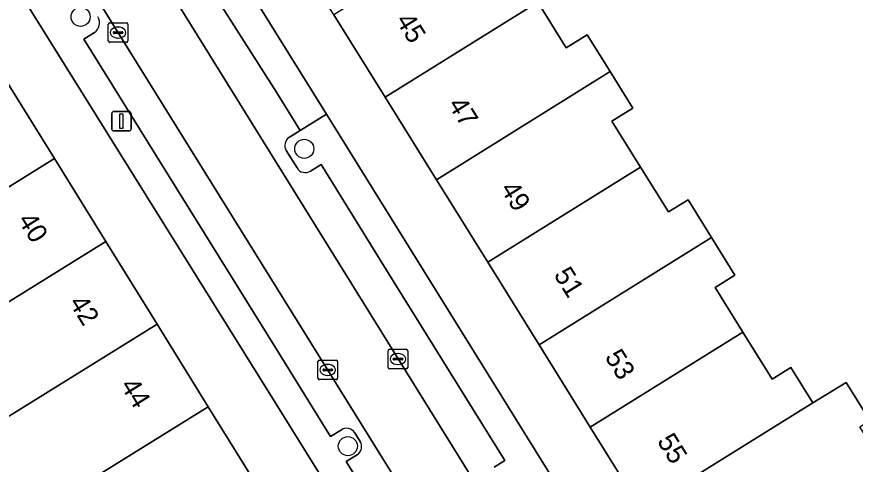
# Model space of a CAD drawing. Extents: x 159279 to 160377, y 384531 to 385888.
# Drawn here: x 159986.71 to 160029.74, y 385040.57 to 385063.52 of the extents above; entities that cross this region are included whole.
import ezdxf

# ---------------------------------------------------------------- set-up
doc = ezdxf.new("R2010")
doc.units = 0
for name, color, linetype in [('IMGEO_Boom', 7, 'Continuous'), ('IMGEO_Erf', 7, 'Continuous'), ('IMGEO_Kolk', 7, 'Continuous'), ('IMGEO_Lichtmast', 7, 'Continuous'), ('IMGEO_Pand', 7, 'Continuous'), ('IMGEO_Pand_nummerreeks', 7, 'Continuous'), ('IMGEO_Parkeervlak_open', 7, 'Continuous'), ('IMGEO_Rijbaan_lokaal_open', 7, 'Continuous'), ('IMGEO_Voetpad_open', 7, 'Continuous')]:
    doc.layers.add(name, color=color, linetype=linetype)

msp = doc.modelspace()

# ---------------------------------------------------------------- linework, layer by layer
at = {"layer": 'IMGEO_Boom'}
for centre in [(159989.988, 385063.521), (160001.466, 385056.75), (160003.702, 385041.498)]:
    msp.add_circle(centre, 0.489, dxfattribs=at)
at = {"layer": 'IMGEO_Erf'}
for points in [[(159986.01, 385060.49), (159988.642, 385056.246), (159991.275, 385052.003), (159993.908, 385047.758), (159996.54, 385043.516), (159999.173, 385039.271), (160000, 385037.938), (160001.805, 385035.028), (160004.438, 385030.783), (160007.07, 385026.541), (160007.416, 385026.755), (160010.206, 385022.258), (160012.455, 385023.657), (160000, 385043.691), (159945.596, 385130.93)], [(159973.943, 385104.639), (160000, 385062.7), (160002.598, 385058.52), (160021.61, 385027.936), (160023.727, 385029.253), (160020.946, 385033.725), (160021.405, 385034.01), (160018.773, 385038.242), (160016.142, 385042.473), (160013.511, 385046.704), (160010.879, 385050.936), (160008.248, 385055.168), (160005.616, 385059.399), (160002.985, 385063.631), (160000.353, 385067.862), (160000, 385068.43), (159997.721, 385072.094), (159995.09, 385076.325), (159992.459, 385080.556), (159989.827, 385084.788), (159987.196, 385089.019), (159984.565, 385093.25), (159981.933, 385097.482), (159979.298, 385101.719)], [(160013.451, 385064.271), (160014.905, 385061.934), (160015.982, 385062.604), (160017.16, 385060.71), (160018.325, 385058.837), (160017.251, 385058.169), (160018.718, 385055.811), (160020.149, 385053.51), (160021.158, 385054.137), (160022.358, 385052.207), (160023.563, 385050.27), (160022.544, 385049.636), (160023.971, 385047.341), (160025.47, 385044.931), (160026.439, 385045.533), (160027.571, 385043.713), (160029.272, 385044.771), (160030.491, 385042.81)]]:
    msp.add_lwpolyline(points, dxfattribs=at)
at = {"layer": 'IMGEO_Kolk'}
for p, q in [((159991.409, 385062.287), (159991.409, 385063.139)), ((159991.484, 385063.213), (159992.336, 385063.213)), ((159991.897, 385062.993), (159991.922, 385062.993)), ((159992.41, 385063.139), (159992.41, 385062.287)), ((159991.668, 385062.707), (159991.668, 385062.719)), ((159992.106, 385062.67), (159991.708, 385062.67)), ((159991.711, 385062.756), (159992.109, 385062.756)), ((159991.92, 385062.433), (159991.895, 385062.433)), ((159992.152, 385062.719), (159992.152, 385062.707)), ((159992.336, 385062.213), (159991.484, 385062.213)), ((160005.773, 385045.541), (160005.773, 385046.393)), ((160005.848, 385046.467), (160006.7, 385046.467)), ((160006.261, 385046.247), (160006.286, 385046.247)), ((160006.774, 385046.393), (160006.774, 385045.541)), ((160002.168, 385044.983), (160002.168, 385045.835)), ((160002.243, 385045.909), (160003.095, 385045.909)), ((160002.656, 385045.689), (160002.681, 385045.689)), ((160003.169, 385045.835), (160003.169, 385044.983)), ((160006.032, 385045.961), (160006.032, 385045.973)), ((160006.47, 385045.924), (160006.072, 385045.924)), ((160006.075, 385046.01), (160006.473, 385046.01)), ((160006.284, 385045.687), (160006.259, 385045.687)), ((160006.516, 385045.973), (160006.516, 385045.961)), ((160002.427, 385045.403), (160002.427, 385045.415)), ((160002.865, 385045.366), (160002.467, 385045.366)), ((160002.47, 385045.452), (160002.868, 385045.452)), ((160002.911, 385045.415), (160002.911, 385045.403)), ((160006.7, 385045.467), (160005.848, 385045.467)), ((160003.095, 385044.909), (160002.243, 385044.909)), ((160002.679, 385045.129), (160002.654, 385045.129))]:
    msp.add_line(p, q, dxfattribs=at)
for points in [[(159991.409, 385062.287), (159991.409, 385063.139)], [(159991.484, 385063.213), (159992.336, 385063.213)], [(159992.41, 385063.139), (159992.41, 385062.287)], [(159992.336, 385062.213), (159991.484, 385062.213)], [(160005.773, 385045.541), (160005.773, 385046.393)], [(160005.848, 385046.467), (160006.7, 385046.467)], [(160006.774, 385046.393), (160006.774, 385045.541)], [(160002.168, 385044.983), (160002.168, 385045.835)], [(160002.243, 385045.909), (160003.095, 385045.909)], [(160003.169, 385045.835), (160003.169, 385044.983)], [(160006.7, 385045.467), (160005.848, 385045.467)], [(160003.095, 385044.909), (160002.243, 385044.909)]]:
    msp.add_lwpolyline(points, dxfattribs=at)
for centre, radius, start, end in [((159991.486, 385063.137), 0.0765, 91.552, 178.448), ((159991.486, 385063.137), 0.0765, 91.552, 178.448), ((159992.334, 385063.137), 0.0765, 1.552, 88.448), ((159992.334, 385063.137), 0.0765, 1.552, 88.448), ((159991.708, 385062.716), 0.0403, 85.8775, 175.7526), ((159991.705, 385062.706), 0.0366, 178.938, 274.7102), ((159992.109, 385062.713), 0.043, 264.8664, 352.4533), ((159992.113, 385062.718), 0.0386, 1.7309, 96.639), ((159991.486, 385062.289), 0.0765, 181.552, 268.448), ((159991.486, 385062.289), 0.0765, 181.552, 268.448), ((159992.334, 385062.289), 0.0765, 271.552, 358.448), ((159992.334, 385062.289), 0.0765, 271.552, 358.448), ((160005.85, 385046.391), 0.0765, 91.552, 178.448), ((160005.85, 385046.391), 0.0765, 91.552, 178.448), ((160006.698, 385046.391), 0.0765, 1.552, 88.448), ((160006.698, 385046.391), 0.0765, 1.552, 88.448), ((160002.245, 385045.833), 0.0765, 91.552, 178.448), ((160002.245, 385045.833), 0.0765, 91.552, 178.448), ((160003.093, 385045.833), 0.0765, 1.552, 88.448), ((160003.093, 385045.833), 0.0765, 1.552, 88.448), ((160006.072, 385045.97), 0.0403, 85.8775, 175.7526), ((160006.069, 385045.96), 0.0366, 178.938, 274.7102), ((160006.473, 385045.967), 0.043, 264.8664, 352.4533), ((160006.477, 385045.972), 0.0386, 1.7309, 96.639), ((160002.467, 385045.412), 0.0403, 85.8775, 175.7526), ((160002.464, 385045.402), 0.0366, 178.938, 274.7102), ((160002.868, 385045.409), 0.043, 264.8664, 352.4533), ((160002.872, 385045.414), 0.0386, 1.7309, 96.639), ((160005.85, 385045.543), 0.0765, 181.552, 268.448), ((160005.85, 385045.543), 0.0765, 181.552, 268.448), ((160006.698, 385045.543), 0.0765, 271.552, 358.448), ((160006.698, 385045.543), 0.0765, 271.552, 358.448), ((160002.245, 385044.985), 0.0765, 181.552, 268.448), ((160002.245, 385044.985), 0.0765, 181.552, 268.448), ((160003.093, 385044.985), 0.0765, 271.552, 358.448), ((160003.093, 385044.985), 0.0765, 271.552, 358.448)]:
    msp.add_arc(centre, radius, start, end, dxfattribs=at)
for centre, major_axis, ratio, start_param, end_param in [((159991.896, 385062.713), (-0.387, 0.002), 0.722429, 4.712389, 7.853982), ((159991.921, 385062.713), (-0.39, 0.002), 0.717154, 1.570796, 4.712389), ((160006.26, 385045.967), (-0.387, 0.002), 0.722429, 4.712389, 7.853982), ((160006.285, 385045.967), (-0.39, 0.002), 0.717154, 1.570796, 4.712389), ((160002.655, 385045.409), (-0.387, 0.002), 0.722429, 4.712389, 7.853982), ((160002.68, 385045.409), (-0.39, 0.002), 0.717154, 1.570796, 4.712389)]:
    msp.add_ellipse(centre, major_axis=major_axis, ratio=ratio, start_param=start_param, end_param=end_param, dxfattribs=at)
at = {"layer": 'IMGEO_Lichtmast'}
for p, q in [((159991.589, 385057.766), (159991.589, 385058.566)), ((159991.589, 385058.566), (159991.589, 385057.766)), ((159991.689, 385058.666), (159992.479, 385058.666)), ((159992.479, 385058.666), (159991.689, 385058.666)), ((159992.579, 385058.566), (159992.579, 385057.766)), ((159992.579, 385057.766), (159992.579, 385058.566)), ((159992.479, 385057.666), (159991.689, 385057.666)), ((159991.689, 385057.666), (159992.479, 385057.666))]:
    msp.add_line(p, q, dxfattribs=at)
msp.add_lwpolyline([(159992.009, 385058.541), (159992.159, 385058.541), (159992.159, 385057.791), (159992.009, 385057.791), (159992.009, 385058.541)], dxfattribs=at)
for centre, start, end in [((159991.689, 385058.566), 90, 180), ((159991.689, 385058.566), 90, 180), ((159992.479, 385058.566), 0, 90), ((159992.479, 385058.566), 360, 90), ((159991.689, 385057.766), 180, 270), ((159991.689, 385057.766), 180, 270), ((159992.479, 385057.766), 270, 0), ((159992.479, 385057.766), 270, 0)]:
    msp.add_arc(centre, 0.1, start, end, dxfattribs=at)
at = {"layer": 'IMGEO_Pand'}
for points in [[(160002.985, 385063.631), (160005.616, 385059.399), (160013.451, 385064.271), (160011.962, 385066.666), (160013.012, 385067.32), (160011.87, 385069.156)], [(160017.16, 385060.71), (160015.982, 385062.604), (160014.905, 385061.934), (160013.451, 385064.271), (160005.616, 385059.399), (160008.248, 385055.168)], [(160018.718, 385055.811), (160017.251, 385058.169), (160018.325, 385058.837), (160017.16, 385060.71), (160008.248, 385055.168), (160010.879, 385050.936)], [(159978.177, 385055.631), (159975.777, 385054.141), (159978.41, 385049.899), (159988.642, 385056.246), (159986.01, 385060.49)], [(159991.275, 385052.003), (159988.642, 385056.246), (159978.41, 385049.899), (159981.044, 385045.656), (159983.452, 385047.133)], [(160022.358, 385052.207), (160021.158, 385054.137), (160020.149, 385053.51), (160018.718, 385055.811), (160010.879, 385050.936), (160013.511, 385046.704)], [(160013.511, 385046.704), (160016.142, 385042.473), (160023.971, 385047.341), (160022.544, 385049.636), (160023.563, 385050.27), (160022.358, 385052.207)], [(159993.908, 385047.758), (159991.275, 385052.003), (159983.452, 385047.133), (159984.89, 385044.815), (159983.874, 385044.185), (159985.062, 385042.271)], [(159983.975, 385041.597), (159986.632, 385037.312), (159988.734, 385038.673), (159996.54, 385043.516), (159993.908, 385047.758), (159985.062, 385042.271)], [(160016.142, 385042.473), (160018.773, 385038.242), (160027.571, 385043.713), (160026.439, 385045.533), (160025.47, 385044.931), (160023.971, 385047.341)], [(160031.383, 385040.217), (160029.971, 385042.487), (160030.491, 385042.81), (160029.272, 385044.771), (160027.571, 385043.713), (160018.773, 385038.242), (160021.405, 385034.01), (160029.191, 385038.853)], [(159988.734, 385038.673), (159990.313, 385036.128), (159989.341, 385035.525), (159990.395, 385033.826), (159999.173, 385039.271), (159996.54, 385043.516)]]:
    msp.add_lwpolyline(points, close=True, dxfattribs=at)
at = {"layer": 'IMGEO_Parkeervlak_open'}
for points in [[(159989.902, 385072.36), (159990.522, 385071.361), (160025.818, 385014.518), (160026.212, 385013.913)], [(160000.704, 385057.348), (160001.252, 385057.687), (160000, 385059.707), (159992.835, 385070.959)], [(160021.503, 385015.093), (159987.649, 385069.578), (159987.08, 385070.496)], [(159990.695, 385062.71), (159990.148, 385062.379), (160000, 385046.517), (160002.811, 385041.995), (160003.369, 385042.343)], [(160001.093, 385055.77), (160000.542, 385056.659)], [(160011.216, 385040.423), (160011.763, 385040.762), (160005.691, 385050.526), (160002.33, 385055.948), (160001.781, 385055.608)], [(160004.058, 385042.182), (160004.334, 385041.738)], [(160004.173, 385041.05), (160003.615, 385040.703), (160008.059, 385033.554), (160008.618, 385033.901)]]:
    msp.add_lwpolyline(points, dxfattribs=at)
for centre, radius, start, end in [((159990.352, 385063.209), 0.605, 304.5071, 31.3611), ((160000.967, 385056.923), 0.5, 121.6904, 211.8471), ((160001.518, 385056.031), 0.498, 211.5843, 301.9161), ((160003.633, 385041.917), 0.501, 31.8907, 121.8045), ((160003.909, 385041.475), 0.5, 301.848, 31.8103)]:
    msp.add_arc(centre, radius, start, end, dxfattribs=at)
at = {"layer": 'IMGEO_Rijbaan_lokaal_open'}
msp.add_lwpolyline([(159990.522, 385071.361), (159987.649, 385069.578), (160021.503, 385015.093), (160022.974, 385012.749), (160025.818, 385014.518)], close=True, dxfattribs=at)
at = {"layer": 'IMGEO_Voetpad_open'}
for points in [[(159992.835, 385070.959), (160000, 385059.707), (160001.252, 385057.687), (160002.598, 385058.52), (160000, 385062.7), (159973.943, 385104.639), (159973.297, 385105.679), (159944.063, 385152.733), (159942.855, 385154.677), (159940.77, 385157.854), (159940.44, 385158.66), (159938.837, 385159.583), (159929.433, 385166.064)], [(159923.113, 385158.232), (159923.84, 385157.774), (159932.885, 385151.513), (159935.68, 385146.963), (159938.207, 385142.813), (159938.747, 385141.945), (159938.851, 385141.777), (159943.285, 385134.642), (159945.596, 385130.93), (160000, 385043.691), (160012.455, 385023.657), (160013.107, 385022.609), (160027.163, 385000), (160036.87, 384984.386), (160039.627, 384979.943), (160043.41, 384973.848), (160043.704, 384973.374), (160044.203, 384973.33), (160044.02, 384972.864), (160044.68, 384971.801), (160047.481, 384973.51), (160045.525, 384976.659), (160041.541, 384982.866), (160041.435, 384983.037)], [(160003.369, 385042.343), (160002.811, 385041.995), (160000, 385046.517), (159990.148, 385062.379), (159990.695, 385062.71)], [(160002.598, 385058.52), (160001.252, 385057.687), (160000.704, 385057.348)], [(160046.86, 384982.937), (160047.407, 384983.276), (160050.099, 384979.114), (160051.035, 384977.568), (160052.331, 384975.491), (160052.561, 384975.122), (160053.932, 384975.941), (160038.976, 385000), (160022.21, 385026.971), (160021.61, 385027.936), (160002.598, 385058.52)], [(160000.542, 385056.659), (160001.093, 385055.77)], [(160001.781, 385055.608), (160002.33, 385055.948), (160005.691, 385050.526), (160011.763, 385040.762), (160011.216, 385040.423)], [(160004.334, 385041.738), (160004.058, 385042.182)], [(160008.618, 385033.901), (160008.059, 385033.554), (160003.615, 385040.703), (160004.173, 385041.05)]]:
    msp.add_lwpolyline(points, dxfattribs=at)
for centre, radius, start, end in [((159990.352, 385063.209), 0.605, 304.5071, 31.3611), ((160000.967, 385056.923), 0.5, 121.6904, 211.8471), ((160001.518, 385056.031), 0.498, 211.5843, 301.9161), ((160003.633, 385041.917), 0.501, 31.8907, 121.8045), ((160003.909, 385041.475), 0.5, 301.848, 31.8103)]:
    msp.add_arc(centre, radius, start, end, dxfattribs=at)

# ---------------------------------------------------------------- texts
at = {"layer": 'IMGEO_Pand_nummerreeks'}
for s, rotation, p in [('45', 301.8648, (160006.132, 385063.338)), ('47', 301.8648, (160008.814, 385059.022)), ('49', 301.8648, (160011.497, 385054.706)), ('40', 301.8104, (159986.736, 385053.097)), ('51', 301.8648, (160014.24, 385050.294)), ('42', 301.8104, (159989.366, 385048.858)), ('53', 301.8648, (160016.862, 385046.074)), ('44', 301.8128, (159992, 385044.611)), ('55', 301.8648, (160019.545, 385041.759))]:
    msp.add_text(s, height=1, rotation=rotation, dxfattribs=at).set_placement(p)

doc.saveas('drawing.dxf')
